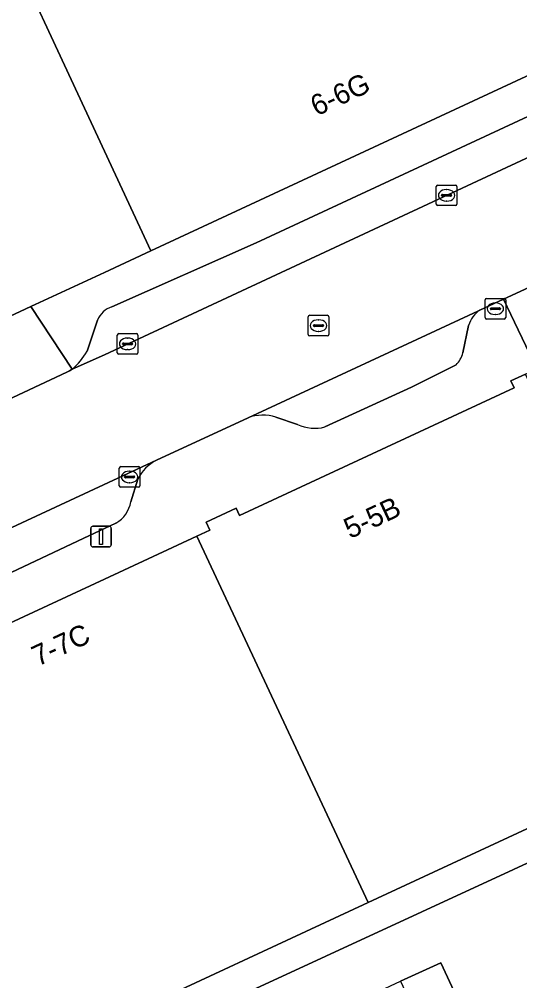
# Model space of a CAD drawing. Extents: x 160030 to 160839, y 385325 to 386450.
# Drawn here: x 160495.87 to 160520.13, y 386196.78 to 386243.42 of the extents above; entities that cross this region are included whole.
import ezdxf

# ---------------------------------------------------------------- set-up
doc = ezdxf.new("R2010")
doc.units = 0
for name, color, linetype in [('IMGEO_Erf', 7, 'Continuous'), ('IMGEO_Kolk', 7, 'Continuous'), ('IMGEO_Lichtmast', 7, 'Continuous'), ('IMGEO_Pand', 7, 'Continuous'), ('IMGEO_Pand_nummerreeks', 7, 'Continuous'), ('IMGEO_Parkeervlak_open', 7, 'Continuous'), ('IMGEO_Rijbaan_lokaal_open', 7, 'Continuous'), ('IMGEO_Rioolput', 7, 'Continuous'), ('IMGEO_Voetpad_open', 7, 'Continuous')]:
    doc.layers.add(name, color=color, linetype=linetype)

msp = doc.modelspace()

# ---------------------------------------------------------------- linework, layer by layer
at = {"layer": 'IMGEO_Erf'}
msp.add_lwpolyline([(160534.97, 386195.076), (160540.396, 386197.596), (160545.874, 386200.139), (160551.279, 386202.65), (160556.677, 386205.156), (160562.185, 386207.714), (160567.616, 386210.237), (160573.023, 386212.748), (160574.096, 386213.246), (160578.63, 386215.352), (160573.168, 386227.117), (160569.736, 386225.578), (160571.251, 386222.3), (160569.06, 386221.288), (160566.882, 386220.281), (160565.344, 386223.609), (160556.286, 386219.548), (160539.508, 386211.579), (160524.281, 386204.228), (160501.845, 386193.863)], dxfattribs=at)
msp.add_lwpolyline([(160515.85, 386193.535), (160513.35, 386192.38), (160511.863, 386195.596), (160514.358, 386196.749), (160516.314, 386197.653), (160517.8, 386194.437)], close=True, dxfattribs=at)
at = {"layer": 'IMGEO_Kolk'}
for p, q in [((160516.089, 386234.453), (160516.089, 386235.305)), ((160516.164, 386235.379), (160517.016, 386235.379)), ((160517.09, 386235.305), (160517.09, 386234.453)), ((160516.348, 386234.873), (160516.348, 386234.885)), ((160516.786, 386234.836), (160516.388, 386234.836)), ((160516.391, 386234.922), (160516.789, 386234.922)), ((160516.577, 386235.159), (160516.602, 386235.159)), ((160516.832, 386234.885), (160516.832, 386234.873)), ((160517.016, 386234.379), (160516.164, 386234.379)), ((160516.6, 386234.599), (160516.575, 386234.599)), ((160518.452, 386228.952), (160518.452, 386229.804)), ((160518.527, 386229.878), (160519.379, 386229.878)), ((160518.94, 386229.658), (160518.965, 386229.658)), ((160519.453, 386229.804), (160519.453, 386228.952)), ((160518.711, 386229.372), (160518.711, 386229.384)), ((160519.149, 386229.335), (160518.751, 386229.335)), ((160518.754, 386229.421), (160519.152, 386229.421)), ((160519.195, 386229.384), (160519.195, 386229.372)), ((160519.379, 386228.878), (160518.527, 386228.878)), ((160518.963, 386229.098), (160518.938, 386229.098)), ((160500.701, 386228.172), (160501.553, 386228.172)), ((160500.626, 386227.246), (160500.626, 386228.098)), ((160500.928, 386227.715), (160501.326, 386227.715)), ((160501.114, 386227.952), (160501.139, 386227.952)), ((160501.627, 386228.098), (160501.627, 386227.246)), ((160500.885, 386227.666), (160500.885, 386227.678)), ((160501.323, 386227.629), (160500.925, 386227.629)), ((160501.137, 386227.392), (160501.112, 386227.392)), ((160501.369, 386227.678), (160501.369, 386227.666)), ((160501.553, 386227.172), (160500.701, 386227.172)), ((160500.724, 386220.792), (160500.724, 386221.644)), ((160500.799, 386221.718), (160501.651, 386221.718)), ((160501.725, 386221.644), (160501.725, 386220.792)), ((160500.983, 386221.212), (160500.983, 386221.224)), ((160501.421, 386221.175), (160501.023, 386221.175)), ((160501.026, 386221.261), (160501.424, 386221.261)), ((160501.212, 386221.498), (160501.237, 386221.498)), ((160501.467, 386221.224), (160501.467, 386221.212)), ((160501.651, 386220.718), (160500.799, 386220.718)), ((160501.235, 386220.938), (160501.21, 386220.938))]:
    msp.add_line(p, q, dxfattribs=at)
for points in [[(160516.089, 386234.453), (160516.089, 386235.305)], [(160516.164, 386235.379), (160517.016, 386235.379)], [(160517.09, 386235.305), (160517.09, 386234.453)], [(160517.016, 386234.379), (160516.164, 386234.379)], [(160518.452, 386228.952), (160518.452, 386229.804)], [(160518.527, 386229.878), (160519.379, 386229.878)], [(160519.453, 386229.804), (160519.453, 386228.952)], [(160519.379, 386228.878), (160518.527, 386228.878)], [(160500.701, 386228.172), (160501.553, 386228.172)], [(160500.626, 386227.246), (160500.626, 386228.098)], [(160501.627, 386228.098), (160501.627, 386227.246)], [(160501.553, 386227.172), (160500.701, 386227.172)], [(160500.724, 386220.792), (160500.724, 386221.644)], [(160500.799, 386221.718), (160501.651, 386221.718)], [(160501.725, 386221.644), (160501.725, 386220.792)], [(160501.651, 386220.718), (160500.799, 386220.718)]]:
    msp.add_lwpolyline(points, dxfattribs=at)
for centre, radius, start, end in [((160516.166, 386235.303), 0.0765, 91.552, 178.448), ((160516.166, 386235.303), 0.0765, 91.552, 178.448), ((160517.014, 386235.303), 0.0765, 1.552, 88.448), ((160517.014, 386235.303), 0.0765, 1.552, 88.448), ((160516.388, 386234.882), 0.0403, 85.8775, 175.7526), ((160516.385, 386234.872), 0.0366, 178.938, 274.7102), ((160516.789, 386234.879), 0.043, 264.8664, 352.4533), ((160516.793, 386234.884), 0.0386, 1.7309, 96.639), ((160516.166, 386234.455), 0.0765, 181.552, 268.448), ((160516.166, 386234.455), 0.0765, 181.552, 268.448), ((160517.014, 386234.455), 0.0765, 271.552, 358.448), ((160517.014, 386234.455), 0.0765, 271.552, 358.448), ((160518.529, 386229.802), 0.0765, 91.552, 178.448), ((160518.529, 386229.802), 0.0765, 91.552, 178.448), ((160519.377, 386229.802), 0.0765, 1.552, 88.448), ((160519.377, 386229.802), 0.0765, 1.552, 88.448), ((160518.751, 386229.381), 0.0403, 85.8775, 175.7526), ((160518.748, 386229.371), 0.0366, 178.938, 274.7102), ((160519.152, 386229.378), 0.043, 264.8664, 352.4533), ((160519.156, 386229.383), 0.0386, 1.7309, 96.639), ((160518.529, 386228.954), 0.0765, 181.552, 268.448), ((160518.529, 386228.954), 0.0765, 181.552, 268.448), ((160519.377, 386228.954), 0.0765, 271.552, 358.448), ((160519.377, 386228.954), 0.0765, 271.552, 358.448), ((160500.703, 386228.096), 0.0765, 91.552, 178.448), ((160500.703, 386228.096), 0.0765, 91.552, 178.448), ((160501.551, 386228.096), 0.0765, 1.552, 88.448), ((160501.551, 386228.096), 0.0765, 1.552, 88.448), ((160500.925, 386227.675), 0.0403, 85.8775, 175.7526), ((160501.33, 386227.677), 0.0386, 1.7309, 96.639), ((160500.703, 386227.248), 0.0765, 181.552, 268.448), ((160500.703, 386227.248), 0.0765, 181.552, 268.448), ((160500.922, 386227.665), 0.0366, 178.938, 274.7102), ((160501.326, 386227.672), 0.043, 264.8664, 352.4533), ((160501.551, 386227.248), 0.0765, 271.552, 358.448), ((160501.551, 386227.248), 0.0765, 271.552, 358.448), ((160500.801, 386221.642), 0.0765, 91.552, 178.448), ((160500.801, 386221.642), 0.0765, 91.552, 178.448), ((160501.649, 386221.642), 0.0765, 1.552, 88.448), ((160501.649, 386221.642), 0.0765, 1.552, 88.448), ((160501.023, 386221.221), 0.0403, 85.8775, 175.7526), ((160501.02, 386221.211), 0.0366, 178.938, 274.7102), ((160501.424, 386221.218), 0.043, 264.8664, 352.4533), ((160501.428, 386221.223), 0.0386, 1.7309, 96.639), ((160500.801, 386220.794), 0.0765, 181.552, 268.448), ((160500.801, 386220.794), 0.0765, 181.552, 268.448), ((160501.649, 386220.794), 0.0765, 271.552, 358.448), ((160501.649, 386220.794), 0.0765, 271.552, 358.448)]:
    msp.add_arc(centre, radius, start, end, dxfattribs=at)
for centre, major_axis, ratio, start_param, end_param in [((160516.576, 386234.879), (-0.387, 0.002), 0.722429, 4.712389, 7.853982), ((160516.601, 386234.879), (-0.39, 0.002), 0.717154, 1.570796, 4.712389), ((160518.939, 386229.378), (-0.387, 0.002), 0.722429, 4.712389, 7.853982), ((160518.964, 386229.378), (-0.39, 0.002), 0.717154, 1.570796, 4.712389), ((160501.113, 386227.672), (-0.387, 0.002), 0.722429, 4.712389, 7.853982), ((160501.138, 386227.672), (-0.39, 0.002), 0.717154, 1.570796, 4.712389), ((160501.211, 386221.218), (-0.387, 0.002), 0.722429, 4.712389, 7.853982), ((160501.236, 386221.218), (-0.39, 0.002), 0.717154, 1.570796, 4.712389)]:
    msp.add_ellipse(centre, major_axis=major_axis, ratio=ratio, start_param=start_param, end_param=end_param, dxfattribs=at)
at = {"layer": 'IMGEO_Lichtmast'}
for p, q in [((160499.342, 386217.923), (160499.342, 386218.723)), ((160499.342, 386218.723), (160499.342, 386217.923)), ((160499.442, 386218.823), (160500.232, 386218.823)), ((160500.232, 386218.823), (160499.442, 386218.823)), ((160500.332, 386218.723), (160500.332, 386217.923)), ((160500.332, 386217.923), (160500.332, 386218.723)), ((160500.232, 386217.823), (160499.442, 386217.823)), ((160499.442, 386217.823), (160500.232, 386217.823))]:
    msp.add_line(p, q, dxfattribs=at)
msp.add_lwpolyline([(160499.762, 386218.698), (160499.912, 386218.698), (160499.912, 386217.948), (160499.762, 386217.948), (160499.762, 386218.698)], dxfattribs=at)
for centre, start, end in [((160499.442, 386218.723), 90, 180), ((160499.442, 386218.723), 90, 180), ((160500.232, 386218.723), 0, 90), ((160500.232, 386218.723), 360, 90), ((160499.442, 386217.923), 180, 270), ((160499.442, 386217.923), 180, 270), ((160500.232, 386217.923), 270, 0), ((160500.232, 386217.923), 270, 0)]:
    msp.add_arc(centre, 0.1, start, end, dxfattribs=at)
at = {"layer": 'IMGEO_Pand'}
for points in [[(160490.848, 386256.702), (160493.965, 386250), (160500, 386237.027), (160502.252, 386232.186), (160524.106, 386242.351), (160520.548, 386250), (160512.703, 386266.867), (160500, 386260.959)], [(160492.107, 386227.467), (160496.438, 386229.481), (160500, 386231.138), (160502.252, 386232.186), (160500, 386237.027), (160493.965, 386250), (160490.848, 386256.702), (160476.44, 386250), (160463.741, 386244.093), (160463.919, 386243.711), (160464.306, 386243.891), (160465.753, 386240.749), (160470.619, 386230.184), (160472.121, 386226.922), (160471.845, 386226.782), (160472.067, 386226.305), (160478.806, 386229.439), (160481.926, 386222.731)], [(160519.704, 386225.873), (160519.86, 386225.537), (160506.555, 386219.352), (160506.392, 386219.703), (160504.937, 386219.027), (160505.116, 386218.642), (160504.481, 386218.347), (160512.788, 386200.573), (160528.827, 386208.028), (160524.592, 386217.169), (160520.408, 386226.2)], [(160504.481, 386218.347), (160500, 386216.264), (160491.953, 386212.523), (160489.149, 386211.219), (160488.998, 386211.545), (160488.489, 386211.309), (160488.284, 386211.213), (160496.709, 386193.098), (160500, 386194.628), (160512.788, 386200.573)], [(160514.358, 386196.749), (160515.85, 386193.535), (160517.8, 386194.437), (160516.314, 386197.653)]]:
    msp.add_lwpolyline(points, close=True, dxfattribs=at)
at = {"layer": 'IMGEO_Parkeervlak_open'}
for points in [[(160538.63, 386247.173), (160534.629, 386245.287), (160507.355, 386232.577), (160500.359, 386229.468)], [(160498.444, 386226.443), (160500, 386227.145), (160533.261, 386242.646)], [(160518.206, 386229.311), (160518.104, 386229.263), (160506.968, 386224.089)], [(160499.664, 386228.823), (160499.407, 386228.049), (160499.163, 386227.318)], [(160517.382, 386227.232), (160517.657, 386228.566)], [(160510.692, 386223.642), (160514.889, 386225.576), (160517.049, 386226.657)], [(160508.316, 386224.114), (160509.364, 386223.758)], [(160502.526, 386222.024), (160491.093, 386216.712), (160490.77, 386216.562)], [(160501.281, 386220.014), (160501.617, 386221.103)], [(160499.28, 386218.382), (160500, 386218.714), (160500.563, 386218.974)], [(160494.022, 386215.903), (160499.28, 386218.382)]]:
    msp.add_lwpolyline(points, dxfattribs=at)
for centre, radius, start, end in [((160500.681, 386228.424), 1.092, 107.1321, 158.5941), ((160518.911, 386228.217), 1.301, 122.7822, 164.4439), ((160496.387, 386228.866), 3.178, 310.3267, 330.8524), ((160516.108, 386227.586), 1.322, 315.3665, 344.4807), ((160507.678, 386222.153), 2.063, 71.9856, 110.1394), ((160510.195, 386225.614), 2.034, 245.8756, 284.1402), ((160503.47, 386220.183), 2.069, 117.1549, 153.5966), ((160499.813, 386220.26), 1.489, 300.263, 350.4958)]:
    msp.add_arc(centre, radius, start, end, dxfattribs=at)
at = {"layer": 'IMGEO_Rijbaan_lokaal_open'}
for points in [[(160569.368, 386259.621), (160556.398, 386253.549), (160548.865, 386250), (160546.179, 386248.734), (160545.936, 386248.62), (160545.406, 386248.37), (160542.383, 386246.944), (160541.861, 386246.698), (160541.307, 386246.437), (160533.261, 386242.646), (160500, 386227.145), (160498.444, 386226.443), (160498.313, 386226.37), (160498.181, 386226.297), (160493.175, 386223.963), (160493.061, 386223.91), (160478.836, 386217.286), (160477.534, 386216.77)], [(160467.646, 386212.822), (160474.376, 386209.781), (160475.456, 386209.465), (160485.816, 386214.26), (160485.966, 386214.33), (160486.858, 386214.744), (160490.202, 386216.298), (160490.77, 386216.562), (160491.093, 386216.712), (160502.526, 386222.024), (160506.968, 386224.089), (160518.104, 386229.263), (160518.206, 386229.311), (160519.354, 386229.844), (160520.996, 386230.607), (160522.422, 386231.267), (160523.115, 386231.588), (160523.389, 386231.715), (160539.743, 386239.291), (160539.847, 386239.339), (160542.098, 386240.382), (160543.845, 386241.19), (160547.1, 386242.697)]]:
    msp.add_lwpolyline(points, dxfattribs=at)
at = {"layer": 'IMGEO_Rioolput'}
for p, q in [((160509.879, 386228.133), (160509.879, 386228.985)), ((160509.954, 386229.059), (160510.806, 386229.059)), ((160510.367, 386228.839), (160510.392, 386228.839)), ((160510.88, 386228.985), (160510.88, 386228.133)), ((160510.138, 386228.553), (160510.138, 386228.565)), ((160510.576, 386228.516), (160510.178, 386228.516)), ((160510.181, 386228.602), (160510.579, 386228.602)), ((160510.39, 386228.279), (160510.365, 386228.279)), ((160510.622, 386228.565), (160510.622, 386228.553)), ((160510.806, 386228.059), (160509.954, 386228.059))]:
    msp.add_line(p, q, dxfattribs=at)
for points in [[(160509.879, 386228.133), (160509.879, 386228.985)], [(160509.954, 386229.059), (160510.806, 386229.059)], [(160510.88, 386228.985), (160510.88, 386228.133)], [(160510.806, 386228.059), (160509.954, 386228.059)]]:
    msp.add_lwpolyline(points, dxfattribs=at)
for centre, radius, start, end in [((160509.956, 386228.983), 0.0765, 91.552, 178.448), ((160509.956, 386228.983), 0.0765, 91.552, 178.448), ((160510.804, 386228.983), 0.0765, 1.552, 88.448), ((160510.804, 386228.983), 0.0765, 1.552, 88.448), ((160510.178, 386228.562), 0.0403, 85.8775, 175.7526), ((160510.175, 386228.552), 0.0366, 178.938, 274.7102), ((160510.579, 386228.559), 0.043, 264.8664, 352.4533), ((160510.583, 386228.564), 0.0386, 1.7309, 96.639), ((160509.956, 386228.135), 0.0765, 181.552, 268.448), ((160509.956, 386228.135), 0.0765, 181.552, 268.448), ((160510.804, 386228.135), 0.0765, 271.552, 358.448), ((160510.804, 386228.135), 0.0765, 271.552, 358.448)]:
    msp.add_arc(centre, radius, start, end, dxfattribs=at)
for centre, major_axis, ratio, start_param, end_param in [((160510.366, 386228.559), (-0.387, 0.002), 0.722429, 4.712389, 7.853982), ((160510.391, 386228.559), (-0.39, 0.002), 0.717154, 1.570796, 4.712389)]:
    msp.add_ellipse(centre, major_axis=major_axis, ratio=ratio, start_param=start_param, end_param=end_param, dxfattribs=at)
at = {"layer": 'IMGEO_Voetpad_open'}
for points in [[(160541.307, 386246.437), (160541.861, 386246.698), (160542.383, 386246.944), (160540.963, 386250), (160540.89, 386250.157), (160540.553, 386250), (160537.808, 386248.725), (160524.106, 386242.351), (160502.252, 386232.186), (160500, 386231.138), (160496.438, 386229.481), (160498.444, 386226.443)], [(160500.359, 386229.468), (160507.355, 386232.577), (160534.629, 386245.287)], [(160501.845, 386193.863), (160524.281, 386204.228), (160539.508, 386211.579), (160556.286, 386219.548), (160565.344, 386223.609), (160567.529, 386224.589), (160569.736, 386225.578), (160573.168, 386227.117), (160579.44, 386230.033), (160579.065, 386231.8), (160578.242, 386231.641), (160572.372, 386228.912), (160572.617, 386228.385), (160568.083, 386226.277), (160545.458, 386215.759), (160528.827, 386208.028), (160512.788, 386200.573), (160500, 386194.628)], [(160519.86, 386225.537), (160519.704, 386225.873), (160520.408, 386226.2), (160520.957, 386226.456), (160519.354, 386229.844), (160518.206, 386229.311)], [(160499.163, 386227.318), (160499.407, 386228.049), (160499.664, 386228.823)], [(160517.657, 386228.566), (160517.382, 386227.232)], [(160517.049, 386226.657), (160514.889, 386225.576), (160510.692, 386223.642)], [(160490.77, 386216.562), (160490.202, 386216.298), (160490.297, 386216.095), (160491.953, 386212.523), (160500, 386216.264), (160504.481, 386218.347), (160505.116, 386218.642), (160504.937, 386219.027), (160506.392, 386219.703), (160506.555, 386219.352), (160519.86, 386225.537)], [(160506.968, 386224.089), (160502.526, 386222.024)], [(160509.364, 386223.758), (160508.316, 386224.114)], [(160501.617, 386221.103), (160501.281, 386220.014)], [(160500.563, 386218.974), (160500, 386218.714), (160499.28, 386218.382), (160494.022, 386215.903)]]:
    msp.add_lwpolyline(points, dxfattribs=at)
for points in [[(160522.422, 386231.267), (160520.996, 386230.607), (160519.354, 386229.844), (160520.957, 386226.456), (160521.11, 386226.527), (160521.254, 386226.215), (160524.221, 386227.594)], [(160498.313, 386226.37), (160498.444, 386226.443), (160496.438, 386229.481), (160492.107, 386227.467), (160493.175, 386223.963), (160498.181, 386226.297)]]:
    msp.add_lwpolyline(points, close=True, dxfattribs=at)
for centre, radius, start, end in [((160500.681, 386228.424), 1.092, 107.1321, 158.5941), ((160518.911, 386228.217), 1.301, 122.7822, 164.4439), ((160496.387, 386228.866), 3.178, 310.3267, 330.8524), ((160516.108, 386227.586), 1.322, 315.3665, 344.4807), ((160507.678, 386222.153), 2.063, 71.9856, 110.1394), ((160510.195, 386225.614), 2.034, 245.8756, 284.1402), ((160503.47, 386220.183), 2.069, 117.1549, 153.5966), ((160499.813, 386220.26), 1.489, 300.263, 350.4958)]:
    msp.add_arc(centre, radius, start, end, dxfattribs=at)

# ---------------------------------------------------------------- texts
at = {"layer": 'IMGEO_Pand_nummerreeks'}
for s, rotation, p in [('6-6G', 24.9447, (160510.29, 386238.703)), ('5-5B', 25.063, (160511.907, 386218.197)), ('7-7C', 24.9351, (160496.78, 386212.011))]:
    msp.add_text(s, height=1, rotation=rotation, dxfattribs=at).set_placement(p)

doc.saveas('drawing.dxf')
